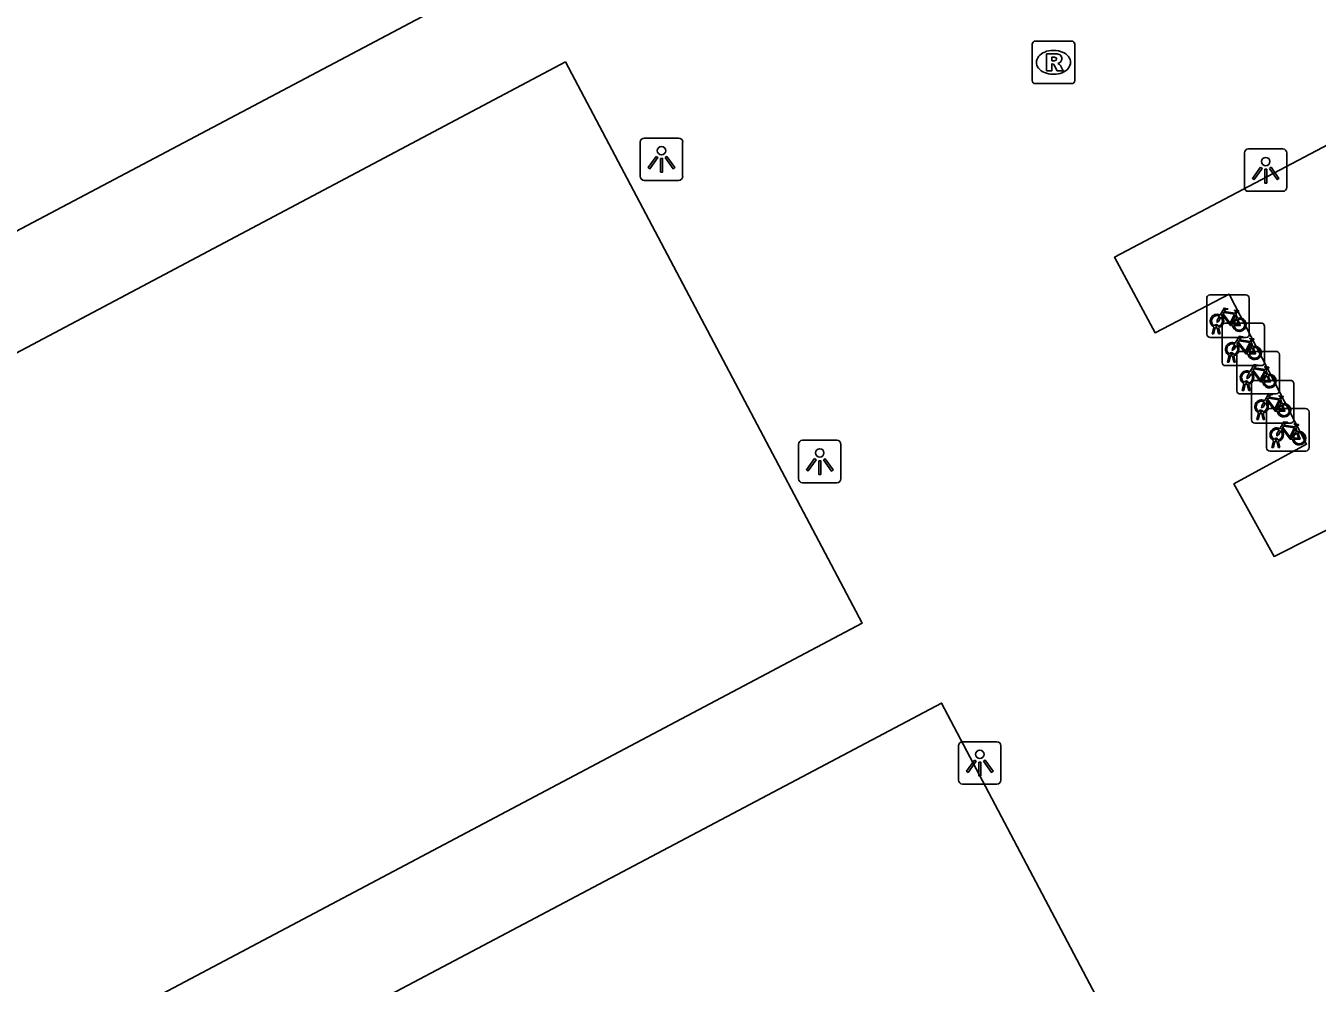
# Model space of a CAD drawing. Extents: x 162880 to 165536, y 384011 to 385179.
# Drawn here: x 163042.88 to 163073.26, y 384118.44 to 384140.94 of the extents above; entities that cross this region are included whole.
import ezdxf

# ---------------------------------------------------------------- set-up
doc = ezdxf.new("R2010")
doc.units = 0
for name, color, linetype in [('IMGEO_Fietsenrek', 7, 'Continuous'), ('IMGEO_Lichtpunt', 7, 'Continuous'), ('IMGEO_Rijbaan_lokaal_open', 7, 'Continuous'), ('IMGEO_Rioolput', 7, 'Continuous')]:
    doc.layers.add(name, color=color, linetype=linetype)

msp = doc.modelspace()

# ---------------------------------------------------------------- linework, layer by layer
at = {"layer": 'IMGEO_Fietsenrek'}
for p, q in [((163070.658, 384133.693), (163070.658, 384134.534)), ((163070.658, 384134.534), (163070.658, 384133.693)), ((163070.733, 384134.618), (163071.574, 384134.618)), ((163071.574, 384134.618), (163070.733, 384134.618)), ((163071.658, 384134.543), (163071.658, 384133.702)), ((163071.658, 384133.702), (163071.658, 384134.543)), ((163071.345, 384134.167), (163071.381, 384134.072)), ((163070.785, 384133.702), (163070.824, 384133.862)), ((163070.854, 384133.85), (163070.819, 384133.702)), ((163070.896, 384133.874), (163070.895, 384133.878)), ((163070.937, 384133.702), (163070.903, 384133.844)), ((163070.927, 384133.885), (163070.928, 384133.878)), ((163070.935, 384133.848), (163070.97, 384133.702)), ((163071.017, 384133.03), (163071.017, 384133.871)), ((163071.017, 384133.871), (163071.017, 384133.03)), ((163071.092, 384133.955), (163071.933, 384133.955)), ((163071.933, 384133.955), (163071.092, 384133.955)), ((163072.017, 384133.88), (163072.017, 384133.039)), ((163072.017, 384133.039), (163072.017, 384133.88)), ((163071.583, 384133.618), (163070.742, 384133.618)), ((163070.742, 384133.618), (163071.583, 384133.618)), ((163070.819, 384133.702), (163070.785, 384133.702)), ((163070.97, 384133.702), (163070.937, 384133.702)), ((163071.704, 384133.504), (163071.74, 384133.409)), ((163071.144, 384133.039), (163071.183, 384133.199)), ((163071.213, 384133.187), (163071.178, 384133.039)), ((163071.255, 384133.211), (163071.254, 384133.215)), ((163071.286, 384133.222), (163071.287, 384133.215)), ((163071.294, 384133.185), (163071.329, 384133.039)), ((163071.366, 384132.366), (163071.366, 384133.207)), ((163071.366, 384133.207), (163071.366, 384132.366)), ((163071.441, 384133.291), (163072.282, 384133.291)), ((163072.282, 384133.291), (163071.441, 384133.291)), ((163072.366, 384133.216), (163072.366, 384132.375)), ((163072.366, 384132.375), (163072.366, 384133.216)), ((163071.942, 384132.955), (163071.101, 384132.955)), ((163071.101, 384132.955), (163071.942, 384132.955)), ((163071.178, 384133.039), (163071.144, 384133.039)), ((163071.296, 384133.039), (163071.262, 384133.181)), ((163071.329, 384133.039), (163071.296, 384133.039)), ((163071.782, 384132.607), (163072.623, 384132.607)), ((163072.623, 384132.607), (163071.782, 384132.607)), ((163072.053, 384132.84), (163072.089, 384132.745)), ((163072.291, 384132.291), (163071.45, 384132.291)), ((163071.45, 384132.291), (163072.291, 384132.291)), ((163071.493, 384132.375), (163071.532, 384132.535)), ((163071.527, 384132.375), (163071.493, 384132.375)), ((163071.562, 384132.523), (163071.527, 384132.375)), ((163071.604, 384132.547), (163071.603, 384132.551)), ((163071.645, 384132.375), (163071.611, 384132.517)), ((163071.635, 384132.558), (163071.636, 384132.551)), ((163071.643, 384132.521), (163071.678, 384132.375)), ((163071.678, 384132.375), (163071.645, 384132.375)), ((163071.707, 384131.682), (163071.707, 384132.523)), ((163071.707, 384132.523), (163071.707, 384131.682)), ((163072.707, 384132.532), (163072.707, 384131.691)), ((163072.707, 384131.691), (163072.707, 384132.532)), ((163072.394, 384132.156), (163072.43, 384132.061)), ((163071.834, 384131.691), (163071.873, 384131.851)), ((163071.868, 384131.691), (163071.834, 384131.691)), ((163071.903, 384131.839), (163071.868, 384131.691)), ((163071.945, 384131.863), (163071.944, 384131.867)), ((163071.986, 384131.691), (163071.952, 384131.833)), ((163071.976, 384131.874), (163071.977, 384131.867)), ((163071.984, 384131.837), (163072.019, 384131.691)), ((163072.019, 384131.691), (163071.986, 384131.691)), ((163072.064, 384131.023), (163072.064, 384131.864)), ((163072.064, 384131.864), (163072.064, 384131.023)), ((163072.139, 384131.948), (163072.98, 384131.948)), ((163072.98, 384131.948), (163072.139, 384131.948)), ((163073.064, 384131.873), (163073.064, 384131.032)), ((163073.064, 384131.032), (163073.064, 384131.873)), ((163072.632, 384131.607), (163071.791, 384131.607)), ((163071.791, 384131.607), (163072.632, 384131.607)), ((163072.751, 384131.497), (163072.787, 384131.402)), ((163072.191, 384131.032), (163072.23, 384131.192)), ((163072.26, 384131.18), (163072.225, 384131.032)), ((163072.302, 384131.204), (163072.301, 384131.208)), ((163072.343, 384131.032), (163072.309, 384131.174)), ((163072.333, 384131.215), (163072.334, 384131.208)), ((163072.341, 384131.178), (163072.376, 384131.032)), ((163072.989, 384130.948), (163072.148, 384130.948)), ((163072.148, 384130.948), (163072.989, 384130.948)), ((163072.225, 384131.032), (163072.191, 384131.032)), ((163072.376, 384131.032), (163072.343, 384131.032))]:
    msp.add_line(p, q, dxfattribs=at)
for points in [[(163070.992, 384134.092), (163070.94, 384134.002), (163070.9, 384133.977), (163070.901, 384134.024), (163070.956, 384134.118)], [(163070.971, 384134.144), (163071.066, 384134.308), (163071.152, 384134.294), (163071.154, 384134.285), (163071.098, 384134.274), (163071.071, 384134.229), (163071.327, 384134.188)], [(163071.267, 384133.9), (163071.217, 384133.9), (163071.026, 384134.151), (163071.007, 384134.119)], [(163071.314, 384134.163), (163071.057, 384134.204), (163071.04, 384134.175), (163071.207, 384133.955), (163071.314, 384134.163)], [(163071.362, 384134.065), (163071.332, 384134.142), (163071.223, 384133.924), (163071.266, 384133.924)], [(163071.327, 384134.188), (163071.352, 384134.237), (163071.346, 384134.241), (163071.323, 384134.245), (163071.311, 384134.252), (163071.31, 384134.255), (163071.312, 384134.26), (163071.407, 384134.245), (163071.409, 384134.235), (163071.399, 384134.222), (163071.387, 384134.216), (163071.373, 384134.222), (163071.345, 384134.167)], [(163071.296, 384133.924), (163071.416, 384133.923), (163071.372, 384134.037)], [(163071.392, 384134.044), (163071.447, 384133.899), (163071.297, 384133.899)], [(163071.33, 384133.481), (163071.425, 384133.645), (163071.511, 384133.631), (163071.513, 384133.622), (163071.457, 384133.611), (163071.43, 384133.566), (163071.686, 384133.525)], [(163071.626, 384133.237), (163071.576, 384133.237), (163071.385, 384133.488), (163071.366, 384133.456)], [(163071.673, 384133.5), (163071.416, 384133.541), (163071.399, 384133.512), (163071.566, 384133.292), (163071.673, 384133.5)], [(163071.686, 384133.525), (163071.711, 384133.574), (163071.705, 384133.578), (163071.682, 384133.582), (163071.67, 384133.589), (163071.669, 384133.592), (163071.671, 384133.597), (163071.766, 384133.582), (163071.768, 384133.572), (163071.758, 384133.559), (163071.746, 384133.553), (163071.732, 384133.559), (163071.704, 384133.504)], [(163071.351, 384133.429), (163071.299, 384133.339), (163071.259, 384133.314), (163071.26, 384133.361), (163071.315, 384133.455)], [(163071.721, 384133.402), (163071.691, 384133.479), (163071.582, 384133.261), (163071.625, 384133.261)], [(163071.655, 384133.261), (163071.775, 384133.26), (163071.731, 384133.374)], [(163071.751, 384133.381), (163071.806, 384133.236), (163071.656, 384133.236)], [(163071.679, 384132.817), (163071.774, 384132.981), (163071.86, 384132.967), (163071.862, 384132.958), (163071.806, 384132.947), (163071.779, 384132.902), (163072.035, 384132.861)], [(163072.035, 384132.861), (163072.06, 384132.91), (163072.054, 384132.914), (163072.031, 384132.918), (163072.019, 384132.925), (163072.018, 384132.928), (163072.02, 384132.933), (163072.115, 384132.918), (163072.117, 384132.908), (163072.107, 384132.895), (163072.095, 384132.889), (163072.081, 384132.895), (163072.053, 384132.84)], [(163071.7, 384132.765), (163071.648, 384132.675), (163071.608, 384132.65), (163071.609, 384132.697), (163071.664, 384132.791)], [(163071.975, 384132.573), (163071.925, 384132.573), (163071.734, 384132.824), (163071.715, 384132.792)], [(163072.022, 384132.836), (163071.765, 384132.877), (163071.748, 384132.848), (163071.915, 384132.628), (163072.022, 384132.836)], [(163072.07, 384132.738), (163072.04, 384132.815), (163071.931, 384132.597), (163071.974, 384132.597)], [(163072.004, 384132.597), (163072.124, 384132.596), (163072.08, 384132.71)], [(163072.1, 384132.717), (163072.155, 384132.572), (163072.005, 384132.572)], [(163072.02, 384132.133), (163072.115, 384132.297), (163072.201, 384132.283), (163072.203, 384132.274), (163072.147, 384132.263), (163072.12, 384132.218), (163072.376, 384132.177)], [(163072.041, 384132.081), (163071.989, 384131.991), (163071.949, 384131.966), (163071.95, 384132.013), (163072.005, 384132.107)], [(163072.316, 384131.889), (163072.266, 384131.889), (163072.075, 384132.14), (163072.056, 384132.108)], [(163072.363, 384132.152), (163072.106, 384132.193), (163072.089, 384132.164), (163072.256, 384131.944), (163072.363, 384132.152)], [(163072.411, 384132.054), (163072.381, 384132.131), (163072.272, 384131.913), (163072.315, 384131.913)], [(163072.345, 384131.913), (163072.465, 384131.912), (163072.421, 384132.026)], [(163072.441, 384132.033), (163072.496, 384131.888), (163072.346, 384131.888)], [(163072.376, 384132.177), (163072.401, 384132.226), (163072.395, 384132.23), (163072.372, 384132.234), (163072.36, 384132.241), (163072.359, 384132.244), (163072.361, 384132.249), (163072.456, 384132.234), (163072.458, 384132.224), (163072.448, 384132.211), (163072.436, 384132.205), (163072.422, 384132.211), (163072.394, 384132.156)], [(163072.398, 384131.422), (163072.346, 384131.332), (163072.306, 384131.307), (163072.307, 384131.354), (163072.362, 384131.448)], [(163072.377, 384131.474), (163072.472, 384131.638), (163072.558, 384131.624), (163072.56, 384131.615), (163072.504, 384131.604), (163072.477, 384131.559), (163072.733, 384131.518)], [(163072.673, 384131.23), (163072.623, 384131.23), (163072.432, 384131.481), (163072.413, 384131.449)], [(163072.72, 384131.493), (163072.463, 384131.534), (163072.446, 384131.505), (163072.613, 384131.285), (163072.72, 384131.493)], [(163072.768, 384131.395), (163072.738, 384131.472), (163072.629, 384131.254), (163072.672, 384131.254)], [(163072.702, 384131.254), (163072.822, 384131.253), (163072.778, 384131.367)], [(163072.798, 384131.374), (163072.853, 384131.229), (163072.703, 384131.229)], [(163072.733, 384131.518), (163072.758, 384131.567), (163072.752, 384131.571), (163072.729, 384131.575), (163072.717, 384131.582), (163072.716, 384131.585), (163072.718, 384131.59), (163072.813, 384131.575), (163072.815, 384131.565), (163072.805, 384131.552), (163072.793, 384131.546), (163072.779, 384131.552), (163072.751, 384131.497)]]:
    msp.add_lwpolyline(points, dxfattribs=at)
for centre, radius, start, end in [((163070.736, 384134.54), 0.0779, 92.4484, 184.2845), ((163070.736, 384134.54), 0.0779, 92.4484, 184.2845), ((163071.58, 384134.54), 0.0779, 2.4484, 94.2845), ((163071.58, 384134.54), 0.0779, 2.4484, 94.2845), ((163070.898, 384134.003), 0.159, 62.6766, 242.1369), ((163070.898, 384134.003), 0.129, 63.3192, 238.903), ((163070.898, 384134.003), 0.159, 283.5766, 46.6042), ((163070.878, 384133.874), 0.0499, 12.8025, 158.6934), ((163070.898, 384134.003), 0.159, 253.9967, 271.7867), ((163070.878, 384133.874), 0.0174, 12.8025, 163.4502), ((163070.898, 384134.003), 0.129, 253.415, 269.0204), ((163070.898, 384134.003), 0.129, 283.6043, 43.4302), ((163071.095, 384133.877), 0.0779, 92.4484, 184.2845), ((163071.095, 384133.877), 0.0779, 92.4484, 184.2845), ((163071.425, 384133.919), 0.159, 113.3408, 178.3217), ((163071.425, 384133.919), 0.159, 187.0065, 105.7708), ((163071.425, 384133.919), 0.129, 113.923, 177.9556), ((163071.425, 384133.919), 0.129, 188.6715, 104.5883), ((163071.939, 384133.877), 0.0779, 2.4484, 94.2845), ((163071.939, 384133.877), 0.0779, 2.4484, 94.2845), ((163070.736, 384133.696), 0.0779, 182.4484, 274.2845), ((163070.736, 384133.696), 0.0779, 182.4484, 274.2845), ((163071.257, 384133.34), 0.159, 62.6766, 242.1369), ((163071.58, 384133.696), 0.0779, 272.4484, 4.2845), ((163071.58, 384133.696), 0.0779, 272.4484, 4.2845), ((163071.257, 384133.34), 0.129, 63.3192, 238.903), ((163071.237, 384133.211), 0.0499, 12.8025, 158.6934), ((163071.257, 384133.34), 0.159, 253.9967, 271.7867), ((163071.237, 384133.211), 0.0174, 12.8025, 163.4502), ((163071.257, 384133.34), 0.129, 253.415, 269.0204), ((163071.257, 384133.34), 0.129, 283.6043, 43.4302), ((163071.257, 384133.34), 0.159, 283.5766, 46.6042), ((163071.444, 384133.213), 0.0779, 92.4484, 184.2845), ((163071.444, 384133.213), 0.0779, 92.4484, 184.2845), ((163071.784, 384133.256), 0.159, 113.3408, 178.3217), ((163071.784, 384133.256), 0.159, 187.0065, 105.7708), ((163071.784, 384133.256), 0.129, 113.923, 177.9556), ((163071.784, 384133.256), 0.129, 188.6715, 104.5883), ((163072.288, 384133.213), 0.0779, 2.4484, 94.2845), ((163072.288, 384133.213), 0.0779, 2.4484, 94.2845), ((163071.095, 384133.033), 0.0779, 182.4484, 274.2845), ((163071.095, 384133.033), 0.0779, 182.4484, 274.2845), ((163071.939, 384133.033), 0.0779, 272.4484, 4.2845), ((163071.939, 384133.033), 0.0779, 272.4484, 4.2845), ((163071.606, 384132.676), 0.159, 62.6766, 242.1369), ((163071.606, 384132.676), 0.129, 63.3192, 238.903), ((163071.586, 384132.547), 0.0499, 12.8025, 158.6934), ((163071.606, 384132.676), 0.129, 283.6043, 43.4302), ((163071.606, 384132.676), 0.159, 283.5766, 46.6042), ((163071.785, 384132.529), 0.0779, 92.4484, 184.2845), ((163071.785, 384132.529), 0.0779, 92.4484, 184.2845), ((163072.133, 384132.592), 0.159, 113.3408, 178.3217), ((163072.133, 384132.592), 0.159, 187.0065, 105.7708), ((163072.133, 384132.592), 0.129, 113.923, 177.9556), ((163072.133, 384132.592), 0.129, 188.6715, 104.5883), ((163072.629, 384132.529), 0.0779, 2.4484, 94.2845), ((163072.629, 384132.529), 0.0779, 2.4484, 94.2845), ((163071.444, 384132.369), 0.0779, 182.4484, 274.2845), ((163071.444, 384132.369), 0.0779, 182.4484, 274.2845), ((163071.606, 384132.676), 0.159, 253.9967, 271.7867), ((163071.586, 384132.547), 0.0174, 12.8025, 163.4502), ((163071.606, 384132.676), 0.129, 253.415, 269.0204), ((163072.288, 384132.369), 0.0779, 272.4484, 4.2845), ((163072.288, 384132.369), 0.0779, 272.4484, 4.2845), ((163071.947, 384131.992), 0.159, 62.6766, 242.1369), ((163071.947, 384131.992), 0.129, 63.3192, 238.903), ((163071.947, 384131.992), 0.129, 283.6043, 43.4302), ((163071.947, 384131.992), 0.159, 283.5766, 46.6042), ((163072.474, 384131.908), 0.159, 113.3408, 178.3217), ((163072.474, 384131.908), 0.159, 187.0065, 105.7708), ((163072.474, 384131.908), 0.129, 113.923, 177.9556), ((163072.474, 384131.908), 0.129, 188.6715, 104.5883), ((163071.785, 384131.685), 0.0779, 182.4484, 274.2845), ((163071.785, 384131.685), 0.0779, 182.4484, 274.2845), ((163071.927, 384131.863), 0.0499, 12.8025, 158.6934), ((163071.947, 384131.992), 0.159, 253.9967, 271.7867), ((163071.927, 384131.863), 0.0174, 12.8025, 163.4502), ((163071.947, 384131.992), 0.129, 253.415, 269.0204), ((163072.142, 384131.87), 0.0779, 92.4484, 184.2845), ((163072.142, 384131.87), 0.0779, 92.4484, 184.2845), ((163072.629, 384131.685), 0.0779, 272.4484, 4.2845), ((163072.629, 384131.685), 0.0779, 272.4484, 4.2845), ((163072.986, 384131.87), 0.0779, 2.4484, 94.2845), ((163072.986, 384131.87), 0.0779, 2.4484, 94.2845), ((163072.304, 384131.333), 0.159, 62.6766, 242.1369), ((163072.304, 384131.333), 0.129, 63.3192, 238.903), ((163072.304, 384131.333), 0.129, 283.6043, 43.4302), ((163072.304, 384131.333), 0.159, 283.5766, 46.6042), ((163072.831, 384131.249), 0.159, 113.3408, 178.3217), ((163072.831, 384131.249), 0.159, 187.0065, 105.7708), ((163072.831, 384131.249), 0.129, 113.923, 177.9556), ((163072.831, 384131.249), 0.129, 188.6715, 104.5883), ((163072.284, 384131.204), 0.0499, 12.8025, 158.6934), ((163072.304, 384131.333), 0.159, 253.9967, 271.7867), ((163072.284, 384131.204), 0.0174, 12.8025, 163.4502), ((163072.304, 384131.333), 0.129, 253.415, 269.0204), ((163072.142, 384131.026), 0.0779, 182.4484, 274.2845), ((163072.142, 384131.026), 0.0779, 182.4484, 274.2845), ((163072.986, 384131.026), 0.0779, 272.4484, 4.2845), ((163072.986, 384131.026), 0.0779, 272.4484, 4.2845)]:
    msp.add_arc(centre, radius, start, end, dxfattribs=at)
at = {"layer": 'IMGEO_Lichtpunt'}
for p, q in [((163057.334, 384138.21), (163057.334, 384137.403)), ((163057.334, 384138.21), (163057.334, 384137.403)), ((163058.236, 384138.305), (163057.428, 384138.305)), ((163058.236, 384138.305), (163057.428, 384138.305)), ((163058.33, 384137.403), (163058.33, 384138.21)), ((163058.33, 384137.403), (163058.33, 384138.21)), ((163072.447, 384138.049), (163071.639, 384138.049)), ((163072.447, 384138.049), (163071.639, 384138.049)), ((163071.545, 384137.954), (163071.545, 384137.147)), ((163071.545, 384137.954), (163071.545, 384137.147)), ((163072.541, 384137.147), (163072.541, 384137.954)), ((163072.541, 384137.147), (163072.541, 384137.954)), ((163057.428, 384137.309), (163058.236, 384137.309)), ((163057.428, 384137.309), (163058.236, 384137.309)), ((163071.639, 384137.053), (163072.447, 384137.053)), ((163071.639, 384137.053), (163072.447, 384137.053)), ((163061.056, 384131.106), (163061.056, 384130.299)), ((163061.056, 384131.106), (163061.056, 384130.299)), ((163061.958, 384131.201), (163061.15, 384131.201)), ((163061.958, 384131.201), (163061.15, 384131.201)), ((163062.052, 384130.299), (163062.052, 384131.106)), ((163062.052, 384130.299), (163062.052, 384131.106)), ((163061.15, 384130.205), (163061.958, 384130.205)), ((163061.15, 384130.205), (163061.958, 384130.205)), ((163065.722, 384124.117), (163064.914, 384124.117)), ((163065.722, 384124.117), (163064.914, 384124.117)), ((163064.82, 384124.022), (163064.82, 384123.215)), ((163064.82, 384124.022), (163064.82, 384123.215)), ((163065.816, 384123.215), (163065.816, 384124.022)), ((163065.816, 384123.215), (163065.816, 384124.022)), ((163064.914, 384123.121), (163065.722, 384123.121)), ((163064.914, 384123.121), (163065.722, 384123.121))]:
    msp.add_line(p, q, dxfattribs=at)
for points in [[(163057.708, 384137.874), (163057.747, 384137.846), (163057.559, 384137.584), (163057.521, 384137.611), (163057.708, 384137.874)], [(163057.81, 384137.826), (163057.857, 384137.826), (163057.857, 384137.504), (163057.81, 384137.504), (163057.81, 384137.826)], [(163057.92, 384137.846), (163057.958, 384137.873), (163058.145, 384137.611), (163058.106, 384137.583), (163057.92, 384137.846)], [(163071.919, 384137.618), (163071.958, 384137.59), (163071.77, 384137.328), (163071.732, 384137.355), (163071.919, 384137.618)], [(163072.021, 384137.57), (163072.068, 384137.57), (163072.068, 384137.248), (163072.021, 384137.248), (163072.021, 384137.57)], [(163072.131, 384137.59), (163072.169, 384137.617), (163072.356, 384137.355), (163072.317, 384137.327), (163072.131, 384137.59)], [(163061.43, 384130.77), (163061.469, 384130.742), (163061.281, 384130.48), (163061.243, 384130.507), (163061.43, 384130.77)], [(163061.642, 384130.742), (163061.68, 384130.769), (163061.867, 384130.507), (163061.828, 384130.479), (163061.642, 384130.742)], [(163061.532, 384130.722), (163061.579, 384130.722), (163061.579, 384130.4), (163061.532, 384130.4), (163061.532, 384130.722)], [(163065.194, 384123.686), (163065.233, 384123.658), (163065.045, 384123.396), (163065.007, 384123.423), (163065.194, 384123.686)], [(163065.296, 384123.638), (163065.343, 384123.638), (163065.343, 384123.316), (163065.296, 384123.316), (163065.296, 384123.638)], [(163065.406, 384123.658), (163065.444, 384123.685), (163065.631, 384123.423), (163065.592, 384123.395), (163065.406, 384123.658)]]:
    msp.add_lwpolyline(points, dxfattribs=at)
for centre in [(163057.833, 384138.008), (163072.044, 384137.752), (163061.555, 384130.904), (163065.319, 384123.82)]:
    msp.add_circle(centre, 0.0994, dxfattribs=at)
for centre, start, end in [((163057.428, 384138.21), 90, 180), ((163057.428, 384138.21), 90, 180), ((163058.236, 384138.21), 0, 90), ((163058.236, 384138.21), 0, 90), ((163071.639, 384137.954), 90, 180), ((163071.639, 384137.954), 90, 180), ((163072.447, 384137.954), 0, 90), ((163072.447, 384137.954), 0, 90), ((163057.428, 384137.403), 180, 270), ((163057.428, 384137.403), 180, 270), ((163058.236, 384137.403), 270, 0), ((163058.236, 384137.403), 270, 360), ((163071.639, 384137.147), 180, 270), ((163071.639, 384137.147), 180, 270), ((163072.447, 384137.147), 270, 0), ((163072.447, 384137.147), 270, 360), ((163061.15, 384131.106), 90, 180), ((163061.15, 384131.106), 90, 180), ((163061.958, 384131.106), 0, 90), ((163061.958, 384131.106), 0, 90), ((163061.15, 384130.299), 180, 270), ((163061.15, 384130.299), 180, 270), ((163061.958, 384130.299), 270, 0), ((163061.958, 384130.299), 270, 360), ((163064.914, 384124.022), 90, 180), ((163064.914, 384124.022), 90, 180), ((163065.722, 384124.022), 0, 90), ((163065.722, 384124.022), 0, 90), ((163064.914, 384123.215), 180, 270), ((163064.914, 384123.215), 180, 270), ((163065.722, 384123.215), 270, 0), ((163065.722, 384123.215), 270, 360)]:
    msp.add_arc(centre, 0.0946, start, end, dxfattribs=at)
at = {"layer": 'IMGEO_Rijbaan_lokaal_open'}
for points in [[(163083.846, 384127.811), (163085.723, 384124.303), (163069.383, 384115.626), (163064.419, 384125.025), (163037.943, 384111.038), (163028.579, 384128.68), (163055.056, 384142.674), (163051.325, 384149.746), (163023.084, 384134.835), (163008.947, 384127.352), (163006.143, 384132.639), (162979.608, 384118.518), (162978.67, 384120.283)], [(163055.571, 384140.093), (163062.549, 384126.9), (163037.712, 384113.762), (163030.742, 384126.945), (163055.571, 384140.093)], [(163083.846, 384127.811), (163075.048, 384123.169), (163074.124, 384124.934), (163075.824, 384125.871), (163074.003, 384129.358), (163072.243, 384128.47), (163071.298, 384130.178), (163073.005, 384131.111), (163071.182, 384134.632), (163069.441, 384133.73), (163068.486, 384135.503), (163075.538, 384139.215), (163076.458, 384137.481), (163074.717, 384136.564), (163076.597, 384133.011), (163078.334, 384133.947), (163079.261, 384132.185), (163077.526, 384131.227), (163079.384, 384127.734), (163082.929, 384129.591)]]:
    msp.add_lwpolyline(points, dxfattribs=at)
at = {"layer": 'IMGEO_Rioolput'}
for p, q in [((163066.552, 384139.658), (163066.552, 384140.51)), ((163066.627, 384140.584), (163067.479, 384140.584)), ((163067.553, 384140.51), (163067.553, 384139.658)), ((163067.04, 384140.364), (163067.065, 384140.364)), ((163067.479, 384139.584), (163066.627, 384139.584)), ((163067.063, 384139.804), (163067.038, 384139.804))]:
    msp.add_line(p, q, dxfattribs=at)
for points in [[(163066.552, 384139.658), (163066.552, 384140.51)], [(163066.627, 384140.584), (163067.479, 384140.584)], [(163067.553, 384140.51), (163067.553, 384139.658)], [(163067.141, 384140.282), (163066.889, 384140.284), (163066.889, 384139.884)], [(163067.067, 384140.203), (163067.013, 384140.203), (163067.013, 384140.122)], [(163066.889, 384139.884), (163067.013, 384139.884), (163067.013, 384140.046), (163067.024, 384140.046)], [(163067.013, 384140.122), (163067.065, 384140.122)], [(163067.071, 384140.017), (163067.142, 384139.884), (163067.282, 384139.884), (163067.217, 384140.01)], [(163067.479, 384139.584), (163066.627, 384139.584)]]:
    msp.add_lwpolyline(points, dxfattribs=at)
for centre, radius, start, end in [((163066.629, 384140.508), 0.0765, 91.552, 178.448), ((163066.629, 384140.508), 0.0765, 91.552, 178.448), ((163067.477, 384140.508), 0.0765, 1.552, 88.448), ((163067.477, 384140.508), 0.0765, 1.552, 88.448), ((163067.073, 384140.107), 0.0964, 77.0061, 93.1865), ((163067.087, 384140.164), 0.0378, 276.6634, 79.6772), ((163067.14, 384140.172), 0.109, 350.3612, 89.416), ((163067.023, 384139.993), 0.0533, 26.0293, 88.6989), ((163067.049, 384140.311), 0.19, 274.7715, 282.9687), ((163067.138, 384140.172), 0.112, 277.5842, 350.9817), ((163067.122, 384139.957), 0.108, 29.5134, 73.7905), ((163066.629, 384139.66), 0.0765, 181.552, 268.448), ((163066.629, 384139.66), 0.0765, 181.552, 268.448), ((163067.477, 384139.66), 0.0765, 271.552, 358.448), ((163067.477, 384139.66), 0.0765, 271.552, 358.448)]:
    msp.add_arc(centre, radius, start, end, dxfattribs=at)
for centre, major_axis, ratio, start_param, end_param in [((163067.039, 384140.084), (-0.387, 0.002), 0.722429, 4.712389, 7.853982), ((163067.064, 384140.084), (-0.39, 0.002), 0.717154, 1.570796, 4.712389)]:
    msp.add_ellipse(centre, major_axis=major_axis, ratio=ratio, start_param=start_param, end_param=end_param, dxfattribs=at)

doc.saveas('drawing.dxf')
